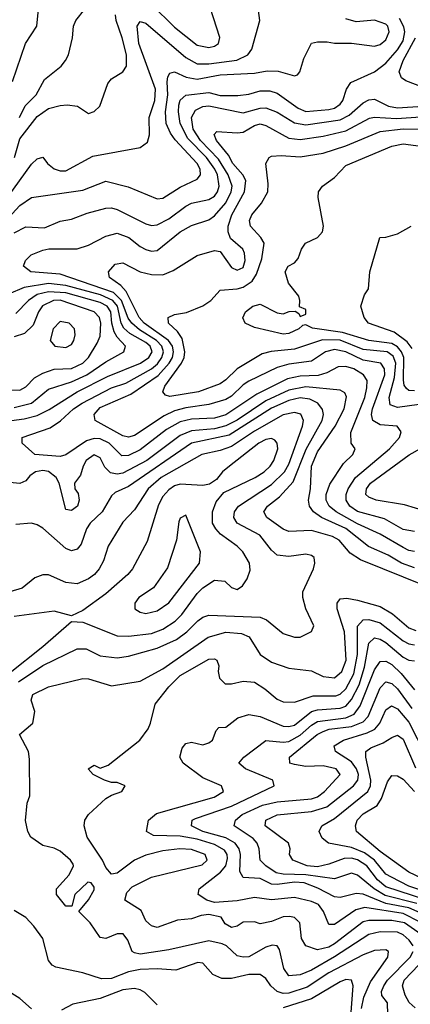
# Model space of a CAD drawing. Header units: inches. Extents: x 1793389 to 1900389, y 320802 to 470796.
# Tile 257 of 656: x 1823449 to 1824815, y 405165 to 408613. Entities that reach past the tile are written whole.
import ezdxf

# ---------------------------------------------------------------- set-up
doc = ezdxf.new("R2010")
doc.units = ezdxf.units.IN
doc.header["$MEASUREMENT"] = 0
doc.layers.add('B8420', color=7, linetype='Continuous')

msp = doc.modelspace()

# ---------------------------------------------------------------- linework, layer by layer
at = {"layer": 'B8420', "color": 2}
for points, elevation in [([(1823910, 408666.4), (1823990, 408586.4), (1824070, 408524.4), (1824110, 408515.5), (1824130, 408520.7), (1824144, 408530), (1824149, 408551), (1824105.1, 408690)], 322), ([(1823406.6, 407990), (1823490, 408106.8), (1823510, 408126), (1823530, 408132), (1823546, 408110), (1823570, 408090.7), (1823590, 408083.8), (1823610, 408083.8), (1823704.4, 408135.6), (1823870, 408166), (1823896, 408184), (1823902.7, 408210), (1823901.6, 408270), (1823921.1, 408330), (1823924.4, 408370), (1823865.1, 408530), (1823859.5, 408590), (1823870, 408606.8), (1823890, 408600.5), (1824030, 408480.3), (1824070, 408458.9), (1824110, 408458), (1824208.5, 408471.5), (1824246.6, 408490), (1824260.9, 408510), (1824289, 408610), (1824284.7, 408644.7)], 318), ([(1823423.3, 408396.7), (1823469.3, 408530), (1823509.3, 408590.7), (1823515.1, 408650)], 330), ([(1823448.2, 408270), (1823468.6, 408311.4), (1823507, 408350), (1823535.9, 408404.1), (1823594, 408450), (1823609.5, 408470.5), (1823619.3, 408490), (1823634, 408550), (1823637.2, 408590), (1823645.2, 408610), (1823677.2, 408650)], 326), ([(1823395.5, 407904.5), (1823450, 407962.4), (1823490, 407990.5), (1823670, 408016.4), (1823750, 408047.7), (1823828.3, 408028.3), (1823930, 407985.5), (1823950, 407988.2), (1824010, 408026.4), (1824070, 408054.8), (1824080.9, 408070), (1824079.6, 408090), (1824070, 408109.2), (1823992.2, 408192.2), (1823976.2, 408216.2), (1823961.7, 408250), (1823958.7, 408290), (1823967, 408350), (1823964.9, 408395.1), (1823967, 408413), (1823974.5, 408425.5), (1823990, 408430.5), (1824031.4, 408411.4), (1824070, 408404.9), (1824150, 408420.2), (1824270, 408425.7), (1824314.4, 408434.4), (1824352.5, 408432.5), (1824410, 408416), (1824420.4, 408419.6), (1824428.7, 408430), (1824443.2, 408476.8), (1824470, 408531.3), (1824490, 408536), (1824524.7, 408535.3), (1824550, 408530.8), (1824610, 408531), (1824690, 408520.5), (1824710, 408526), (1824730, 408542), (1824741.6, 408570), (1824737, 408590), (1824730, 408597), (1824690, 408611.3), (1824626, 408606), (1824590, 408616)], 314), ([(1823430, 407866.4), (1823470, 407888), (1823535.9, 407884.1), (1823590, 407907.3), (1823630, 407914), (1823684.4, 407935.6), (1823750, 407953), (1823770, 407954.4), (1823790, 407948.2), (1823890, 407898.4), (1823910, 407892.4), (1823930, 407894.4), (1823970, 407915.8), (1824030, 407960.4), (1824050, 407970.4), (1824110, 407983.7), (1824130, 407994.9), (1824141.3, 408010), (1824146.9, 408030), (1824140.3, 408070), (1824131.6, 408090), (1824102.8, 408130), (1824036.6, 408196.7), (1824009.8, 408250), (1824003.9, 408290), (1824005.8, 408314.2), (1824010, 408330.7), (1824030, 408348.4), (1824110, 408357.7), (1824150, 408347.6), (1824212.4, 408347.6), (1824250, 408352), (1824290, 408363.7), (1824324.4, 408364.4), (1824350, 408355.3), (1824423, 408303), (1824450, 408292), (1824530, 408298.9), (1824550, 408303.1), (1824570, 408317.1), (1824579.7, 408330), (1824591.6, 408370), (1824606.7, 408393.3), (1824690, 408430.4), (1824730, 408461.3), (1824770, 408507.2), (1824790, 408539.3), (1824796.1, 408570), (1824792.3, 408587.7), (1824776.9, 408616.9)], 310), ([(1823431.1, 408130), (1823450, 408196.3), (1823510, 408274.4), (1823550, 408302.4), (1823590, 408312.4), (1823614.9, 408314.9), (1823650.6, 408310.6), (1823690, 408284.7), (1823710, 408291.3), (1823728.7, 408310), (1823757.2, 408390), (1823770, 408406), (1823810, 408431), (1823822.7, 408450), (1823822.9, 408490), (1823807.8, 408550), (1823786, 408610), (1823783.6, 408630)], 322), ([(1824876, 408370), (1824799.2, 408399.2), (1824784.5, 408410), (1824776.3, 408430), (1824789.8, 408470), (1824833.8, 408550)], 306), ([(1824830, 406751.3), (1824810, 406754.7), (1824790, 406764.7), (1824710, 406811.2), (1824630, 406847.7), (1824555.6, 406890), (1824531.3, 406910), (1824521.1, 406930), (1824520.5, 406950), (1824534, 406986), (1824581.2, 407058.8), (1824614, 407090), (1824622, 407110), (1824608.7, 407130), (1824607, 407167), (1824656.1, 407290), (1824663.5, 407323.5), (1824664.7, 407350), (1824651.8, 407370), (1824618, 407390), (1824590, 407398.3), (1824562.3, 407397.7), (1824523.2, 407376.8), (1824493.3, 407366.7), (1824430, 407364.5), (1824385.1, 407354.9), (1824278.6, 407301.4), (1824170, 407229.8), (1824130, 407218.2), (1824050, 407214), (1824010, 407205.1), (1823962.3, 407177.7), (1823870, 407106.9), (1823830, 407086.9), (1823806.2, 407086.2), (1823762.4, 407130), (1823730, 407145.1), (1823710, 407146.2), (1823682.2, 407137.8), (1823610, 407089.6), (1823590, 407083.6), (1823502, 407090), (1823458, 407130), (1823458, 407150), (1823555.6, 407184.4), (1823591.9, 407208.1), (1823637.6, 407250), (1823667.3, 407270), (1823770, 407324.4), (1823819.7, 407340.3), (1823909.9, 407390.1), (1823931.5, 407408.5), (1823945.8, 407430), (1823951.6, 407450), (1823946, 407470), (1823927.7, 407490), (1823867.5, 407527.5), (1823840.8, 407550), (1823828.3, 407568.3), (1823805, 407630), (1823777.2, 407657.2), (1823590, 407722.3), (1823488, 407730), (1823462, 407750), (1823469, 407770), (1823489, 407790), (1823530, 407806), (1823550.3, 407810.3), (1823650, 407810.5), (1823690, 407823.8), (1823750, 407855.5), (1823790, 407866), (1823830.2, 407850.2), (1823870, 407818.4), (1823890, 407808.4), (1823910, 407802.4), (1823930, 407804.4), (1824010, 407870.4), (1824050, 407892.4), (1824110, 407912.4), (1824130, 407926.4), (1824170, 407972.2), (1824188.7, 408010), (1824192, 408030), (1824178.4, 408070), (1824144.1, 408124.1), (1824081.4, 408190), (1824056.1, 408230), (1824049.8, 408270), (1824064.2, 408295.8), (1824090, 408308.8), (1824110, 408311.3), (1824230, 408287), (1824290, 408303.6), (1824310, 408304.2), (1824349.1, 408289.1), (1824410, 408251.6), (1824450, 408244.9), (1824570, 408261.8), (1824601.1, 408278.9), (1824650, 408322.4), (1824670, 408332.7), (1824690, 408334.9), (1824738.8, 408310), (1824770, 408303.9), (1824859, 408310)], 306), ([(1824830, 406821.3), (1824790, 406828), (1824725.1, 406865.1), (1824630, 406891.2), (1824604.2, 406910), (1824591.3, 406930), (1824591.2, 406950), (1824598.3, 406970), (1824623.5, 407010), (1824742.9, 407110), (1824777, 407150), (1824782.7, 407170), (1824769.4, 407189.4), (1824710, 407194.7), (1824683.6, 407210), (1824679.1, 407230), (1824683.1, 407250), (1824725.7, 407370), (1824724.7, 407390), (1824712, 407410), (1824650, 407420.8), (1824589.4, 407450), (1824550, 407458.7), (1824519.1, 407450), (1824470, 407417.4), (1824390, 407407.1), (1824350, 407394.7), (1824250, 407347.6), (1824230, 407334), (1824190, 407294.7), (1824170, 407282.6), (1824110, 407265.4), (1824030, 407254.2), (1823990, 407243.9), (1823953.7, 407226.3), (1823850, 407156.9), (1823830, 407151.6), (1823810, 407155.6), (1823712.7, 407210), (1823709.6, 407230), (1823730, 407254.6), (1823838, 407302), (1823932.9, 407367.1), (1823971.8, 407410), (1823983.1, 407430), (1823987.2, 407450), (1823982.9, 407470), (1823969.8, 407490), (1823884.8, 407550), (1823866.4, 407570), (1823821.8, 407661.8), (1823802.2, 407682.2), (1823762.7, 407710), (1823759, 407730), (1823783.3, 407756.7), (1823810, 407762), (1823870.4, 407730.4), (1823910, 407720.5), (1823950, 407719.1), (1823985.4, 407734.6), (1824070, 407787.3), (1824130, 407804.9), (1824150, 407801), (1824190, 407745.5), (1824210, 407735.5), (1824230, 407744.9), (1824238, 407770), (1824235.2, 407795.2), (1824229.3, 407810), (1824186.8, 407846.8), (1824178.4, 407870), (1824178, 407890), (1824191, 407930), (1824235.8, 408010), (1824239.7, 408050), (1824229.7, 408070), (1824194.7, 408110), (1824179.1, 408139.1), (1824137.6, 408190), (1824129.3, 408210.7), (1824138, 408222), (1824210, 408216.4), (1824230, 408219.3), (1824270, 408242.4), (1824290, 408248.4), (1824310, 408242.4), (1824390, 408198.7), (1824430, 408193.4), (1824510, 408204.6), (1824590, 408224.4), (1824672.1, 408267.9), (1824690, 408271.7), (1824766.5, 408266.5), (1824885.3, 408274.7)], 302), ([(1824845.8, 407265.8), (1824770, 407255.1), (1824744.6, 407264.6), (1824741.1, 407290), (1824759.9, 407360.1), (1824764, 407410), (1824755.2, 407435.2), (1824734, 407450), (1824650, 407458), (1824570, 407490.5), (1824507.9, 407492.1), (1824410, 407459.1), (1824328.8, 407451.2), (1824297.2, 407442.8), (1824209.2, 407390.8), (1824170, 407351.5), (1824150, 407338), (1824074.8, 407310), (1823974, 407294), (1823958.6, 407298.6), (1823949.2, 407310), (1823956.2, 407330), (1824015.1, 407410), (1824023.9, 407430), (1824026.4, 407450), (1824016.8, 407496.8), (1824000.7, 407520.7), (1823969.2, 407550), (1823968.7, 407570), (1823990, 407581), (1824032.3, 407587.7), (1824090, 407610.6), (1824117.2, 407630), (1824150, 407666), (1824210, 407670.3), (1824230, 407676.5), (1824262, 407698), (1824277.7, 407722.3), (1824295.3, 407775.3), (1824303.7, 407830), (1824292.7, 407850), (1824256, 407890), (1824252.7, 407910), (1824260.9, 407930), (1824295.1, 407970), (1824317, 408010), (1824318, 408038), (1824309.3, 408110), (1824322, 408130), (1824330, 408134.8), (1824362.9, 408137.1), (1824430, 408133.1), (1824510, 408145.3), (1824590, 408171.6), (1824710, 408221.7), (1824790, 408231.2), (1824890, 408230.2)], 298), ([(1824830, 407313.5), (1824810, 407315.1), (1824801.6, 407321.6), (1824793.5, 407333.5), (1824790.8, 407350.8), (1824792.2, 407430), (1824784.6, 407450), (1824770, 407467.7), (1824750, 407479), (1824670, 407489.8), (1824577.4, 407517.4), (1824472.7, 407532.7), (1824450, 407544), (1824438, 407542), (1824424.7, 407530), (1824390, 407514.5), (1824370, 407512), (1824270, 407535.1), (1824238, 407550), (1824229.1, 407569.1), (1824239, 407590), (1824264, 407610), (1824290, 407616.3), (1824350, 407586), (1824370, 407583), (1824391, 407591), (1824412.7, 407592.7), (1824424.7, 407584.7), (1824430, 407574), (1824450, 407582), (1824450, 407598), (1824427.3, 407607.3), (1824429, 407630), (1824424.7, 407644.7), (1824389, 407690), (1824378, 407730), (1824388, 407750), (1824410, 407762), (1824423.1, 407776.9), (1824434, 407810), (1824448.7, 407830), (1824490, 407850.4), (1824507.6, 407870), (1824512, 407890), (1824493.2, 407990), (1824494, 408010), (1824508, 408030), (1824550, 408061), (1824590, 408102), (1824750, 408170.3), (1824790, 408178.7), (1824870, 408167.7)], 294), ([(1824821.3, 407461.3), (1824804.6, 407484.6), (1824758.5, 407518.5), (1824669.2, 407550), (1824653.2, 407570), (1824642, 407610), (1824655.3, 407650), (1824668.7, 407670), (1824674, 407730), (1824708, 407850), (1824730, 407851), (1824770, 407862.8), (1824818, 407890)], 290), ([(1823269, 407190), (1823464.5, 407215.5), (1823510, 407227.4), (1823551.8, 407248.2), (1823649.6, 407310), (1823756.6, 407363.4), (1823871.8, 407410), (1823900.5, 407430), (1823911.9, 407450), (1823904.8, 407470), (1823890, 407482.4), (1823834.5, 407514.5), (1823813, 407533), (1823803.4, 407550), (1823790.5, 407610), (1823774.8, 407630), (1823731.6, 407650), (1823610, 407682.8), (1823550, 407689.1), (1823464.6, 407675.4), (1823410, 407651.8)], 310), ([(1823430, 407254.9), (1823489.8, 407270.2), (1823550, 407318.7), (1823630, 407344.7), (1823684.2, 407370), (1823750, 407414.9), (1823813.2, 407450), (1823819.3, 407470), (1823790, 407501.6), (1823779.6, 407519.6), (1823771.4, 407550), (1823767.8, 407590), (1823755.3, 407610), (1823730, 407623.2), (1823610, 407657), (1823550, 407660.2), (1823509.5, 407650.5), (1823479.5, 407630), (1823436, 407584)], 314), ([(1823390, 407318.4), (1823450, 407316.3), (1823470, 407327.3), (1823501, 407359), (1823530, 407375.8), (1823570, 407388.8), (1823630, 407391.7), (1823669.5, 407410), (1823689.6, 407430), (1823720.1, 407479.9), (1823730, 407504.7), (1823732.3, 407550), (1823727.8, 407570), (1823709.2, 407590), (1823590, 407630.6), (1823566.8, 407630), (1823529.3, 407610.7), (1823515.3, 407590), (1823496.2, 407543.8), (1823465.5, 407514.5), (1823430, 407502)], 318), ([(1824830, 406694), (1824784.5, 406710), (1824737.8, 406737.8), (1824668.8, 406768.8), (1824590, 406830.8), (1824505.1, 406870), (1824477, 406890), (1824462, 406910), (1824459.6, 406930), (1824466.6, 406970), (1824469.8, 407050), (1824490, 407099.3), (1824552.8, 407190), (1824584.2, 407250), (1824591.9, 407291.9), (1824586, 407306), (1824570, 407316), (1824450, 407327), (1824390, 407316.2), (1824310, 407278.4), (1824210, 407210.8), (1824170, 407190.8), (1824130, 407180.7), (1824050, 407172.8), (1824010, 407157.3), (1823894, 407070), (1823810, 407025.4), (1823790, 407022), (1823766.2, 407026.2), (1823746.6, 407046.6), (1823730, 407079.3), (1823710, 407089.3), (1823682, 407070), (1823670.6, 407050), (1823661.4, 407018.6), (1823641, 406990), (1823642, 406970), (1823653.7, 406953.7), (1823657.3, 406930), (1823650.7, 406910), (1823630, 406894), (1823610, 406898), (1823587.3, 406990), (1823577, 407010), (1823550, 407031.1), (1823530, 407034.5), (1823504, 407030), (1823483.9, 407016.1), (1823470, 406998), (1823450, 406989.3), (1823390, 406994.5)], 310), ([(1824870, 406629.7), (1824641.3, 406721.3), (1824604.9, 406744.9), (1824566.6, 406790), (1824542.9, 406802.9), (1824470, 406824.2), (1824390, 406820.9), (1824370, 406829.4), (1824313.2, 406870), (1824302.7, 406890), (1824315.1, 406910), (1824358, 406942), (1824405.8, 406994.2), (1824450.6, 407109.4), (1824506.6, 407210), (1824511.2, 407230), (1824508.2, 407248.2), (1824491.8, 407270), (1824463.8, 407283.8), (1824430, 407288.7), (1824390, 407279.8), (1824330, 407252.5), (1824181.7, 407158.3), (1824050, 407129.8), (1823830, 406978.9), (1823782.7, 406957.3), (1823770, 406946), (1823737.1, 406890), (1823694.9, 406850), (1823682.4, 406830), (1823664.1, 406775.9), (1823650, 406759.3), (1823630, 406752.7), (1823610, 406760.9), (1823530, 406832.3), (1823510, 406844.5), (1823490, 406849.6), (1823435.2, 406844.8)], 314), ([(1823445.3, 406294.7), (1823530, 406351.8), (1823650, 406410.4), (1823682, 406410), (1823730, 406386), (1823790, 406378.4), (1823830, 406384.4), (1823930, 406411.8), (1823997, 406443), (1824034, 406470), (1824072.5, 406507.5), (1824090, 406520.5), (1824110, 406528), (1824290, 406520.4), (1824311.7, 406511.7), (1824370, 406464), (1824410, 406450.8), (1824430, 406450.8), (1824469.3, 406470.7), (1824477.2, 406490), (1824449.4, 406550), (1824439.5, 406590), (1824439.5, 406610), (1824476, 406690), (1824481.2, 406710), (1824479, 406730), (1824470, 406737.2), (1824450, 406740.9), (1824390, 406733.6), (1824350, 406738.4), (1824330, 406755.1), (1824288.5, 406808.5), (1824210, 406849.6), (1824197.6, 406870), (1824200.5, 406890), (1824214, 406910), (1824330, 406985.7), (1824375.1, 407030), (1824390, 407056.3), (1824438, 407190), (1824441.6, 407210), (1824432.2, 407232.2), (1824410, 407238), (1824370, 407229.7), (1824270, 407171.9), (1824190, 407118.5), (1824150, 407104.4), (1824086, 407090), (1823943.7, 407010), (1823898.7, 406970), (1823850, 406897.2), (1823810, 406854), (1823758, 406770), (1823741.7, 406718.3), (1823727.3, 406690), (1823710.6, 406670), (1823690, 406655.1), (1823650, 406638), (1823610, 406642.7), (1823550, 406668.7), (1823530, 406668.7), (1823502, 406658), (1823458, 406622), (1823414, 406610)], 318), ([(1823410, 406322.6), (1823530, 406418.4), (1823630, 406506), (1823670, 406502.8), (1823790, 406455.8), (1823830, 406454), (1823910, 406464.2), (1823950, 406478.7), (1823992.6, 406507.4), (1824016.3, 406530), (1824070, 406603.8), (1824090, 406623.8), (1824130, 406650.7), (1824166.8, 406646.8), (1824190, 406624.7), (1824210, 406618), (1824228, 406630), (1824244.7, 406655.3), (1824254.6, 406685.4), (1824253.2, 406710), (1824229.2, 406750), (1824209.2, 406770), (1824151.1, 406811.1), (1824134.5, 406830), (1824123.6, 406850), (1824122.9, 406890), (1824135.6, 406924.4), (1824162.9, 406957.1), (1824272.7, 407010), (1824303.7, 407030), (1824324.5, 407050), (1824337.6, 407070), (1824351.3, 407110), (1824349.3, 407130), (1824340.9, 407140.9), (1824330, 407146.6), (1824310, 407142.9), (1824285.5, 407130), (1824182.8, 407050), (1824158.8, 407030), (1824137.5, 407002.5), (1824113.2, 406986.8), (1824090, 406982), (1824010, 406986.3), (1823990, 406980.5), (1823970, 406967.3), (1823950, 406943.7), (1823934, 406914), (1823894.6, 406785.4), (1823844, 406690), (1823827.3, 406670), (1823750, 406602), (1823670, 406544), (1823630, 406526), (1823570, 406542), (1823430, 406522.9)], 322), ([(1824910, 406878.7), (1824794.7, 406914.7), (1824695.3, 406930), (1824670, 406940.7), (1824659.5, 406950), (1824661.6, 406970), (1824676.2, 406990), (1824811, 407089), (1824900.5, 407139.5)], 298), ([(1824824.7, 405370), (1824811.3, 405390), (1824790, 405408.2), (1824770, 405418), (1824710, 405418.7), (1824670, 405409.7), (1824550, 405330.9), (1824470, 405284.8), (1824430, 405268.2), (1824390, 405264.5), (1824372.3, 405290), (1824357.2, 405357.2), (1824349.4, 405369.4), (1824332.1, 405372.1), (1824310, 405365.1), (1824250, 405331.3), (1824230, 405329.7), (1824210, 405334.5), (1824172, 405370), (1824157.4, 405377.4), (1824110, 405387.1), (1823970, 405356.3), (1823870, 405341.3), (1823850, 405345.1), (1823842.7, 405350), (1823827.6, 405390), (1823811.4, 405411.4), (1823790, 405412), (1823750, 405395.1), (1823730, 405399.3), (1823695.1, 405450), (1823655.3, 405490), (1823690, 405530.8), (1823710, 405566), (1823710, 405575.3), (1823699, 405590), (1823687.1, 405592.9), (1823642, 405550), (1823631.6, 405508.4), (1823610, 405509), (1823577.2, 405550), (1823577.2, 405570), (1823621.5, 405618.5), (1823637, 405650), (1823635.6, 405655.6), (1823626.6, 405670), (1823590, 405702), (1823570, 405712), (1823530, 405720.9), (1823488, 405750), (1823478, 405770), (1823469, 405809), (1823475.3, 405870), (1823484.7, 405895.3), (1823483.2, 406023.2), (1823479.3, 406050), (1823448, 406110), (1823494.5, 406150), (1823502, 406190), (1823489.2, 406230), (1823495.3, 406250), (1823550, 406277.3), (1823670, 406305.5), (1823690, 406304.9), (1823770, 406280.5), (1823870, 406297.3), (1823950, 406340.4), (1824108.7, 406451.3), (1824170, 406468.8), (1824224.2, 406464.2), (1824251.7, 406451.7), (1824290.4, 406390.4), (1824330, 406363), (1824390, 406342), (1824470, 406333.4), (1824510, 406313.4), (1824550, 406308.4), (1824575.1, 406330), (1824590.9, 406370), (1824584.4, 406470), (1824559.3, 406550), (1824559, 406570), (1824570, 406584.7), (1824593.2, 406586.8), (1824630, 406580.4), (1824710, 406557.6), (1824752.4, 406532.4), (1824810, 406483.7), (1824834.1, 406474.1)], 314), ([(1824852.8, 405410), (1824794.7, 405450), (1824750, 405458.3), (1824670, 405459.2), (1824650, 405453.5), (1824550, 405376.4), (1824530, 405364.8), (1824490, 405355.6), (1824449.3, 405370), (1824435.1, 405395.1), (1824429.3, 405450), (1824410, 405469.3), (1824392.9, 405472.9), (1824370, 405471.3), (1824330, 405455.1), (1824290, 405447), (1824270, 405454.5), (1824230, 405452.7), (1824210, 405439), (1824190, 405434), (1824167.5, 405447.5), (1824153.2, 405470), (1824110, 405479.7), (1824083.4, 405476.6), (1824050, 405464.5), (1824000.7, 405459.3), (1823930, 405434.5), (1823910, 405439.5), (1823890, 405457.2), (1823873.4, 405493.4), (1823817.2, 405530), (1823823.2, 405556.8), (1823842.9, 405577.1), (1823909.6, 405610.4), (1824086.8, 405653.2), (1824105.2, 405670), (1824098, 405690), (1824050, 405707), (1824009.4, 405709.4), (1823950, 405702.4), (1823890, 405687), (1823851, 405670), (1823790, 405624), (1823770, 405621.2), (1823750, 405644), (1823738.7, 405670), (1823684.5, 405750), (1823674, 405790), (1823677.2, 405810), (1823689.2, 405830), (1823750, 405886), (1823770, 405898), (1823806, 405910), (1823818, 405930), (1823790, 405942), (1823770, 405942), (1823746, 405950), (1823706, 405970), (1823688, 405990), (1823710, 406002), (1823730, 405992), (1823758, 406002), (1823869.6, 406090.4), (1823898, 406130), (1823906.6, 406150), (1823923.3, 406216.7), (1823970, 406276.3), (1824010, 406316.4), (1824110, 406373.4), (1824130, 406374.8), (1824138, 406370), (1824146, 406350), (1824142.8, 406330), (1824147.7, 406307.7), (1824167.9, 406287.9), (1824190, 406287.3), (1824230, 406297.3), (1824270, 406293), (1824306.8, 406270), (1824350, 406234), (1824370, 406224.9), (1824410, 406223), (1824475.1, 406244.9), (1824554.6, 406245.4), (1824570, 406251.7), (1824590, 406270.4), (1824617.3, 406322.7), (1824630.6, 406390), (1824631, 406489), (1824650, 406512), (1824670, 406513.1), (1824710, 406500.9), (1824790, 406438.3), (1824810, 406427.7), (1824830, 406424.4)], 310), ([(1824850, 405453.3), (1824790, 405482.7), (1824656.1, 405503.9), (1824624.6, 405495.4), (1824550, 405445.1), (1824530, 405445.2), (1824511.5, 405490), (1824494.4, 405514.4), (1824470, 405525.4), (1824410, 405538.7), (1824330, 405531.3), (1824270, 405538.7), (1824210, 405527.3), (1824130, 405521.7), (1824104, 405530), (1824073.2, 405550), (1824077.2, 405570), (1824151.8, 405628.2), (1824169.7, 405650), (1824176.1, 405676.1), (1824174.8, 405690), (1824165.2, 405705.2), (1824130, 405725), (1824070, 405743.7), (1824010, 405753.6), (1823916.6, 405756.6), (1823892.7, 405770), (1823899.5, 405810), (1823926.9, 405833.1), (1824128.7, 405890), (1824162, 405910), (1824155.3, 405930), (1824090, 405958.4), (1824021.2, 406010), (1824009.3, 406030.7), (1824017.5, 406062.5), (1824030, 406078.8), (1824050, 406083), (1824090, 406074.3), (1824110, 406081.1), (1824122.9, 406090), (1824136.5, 406123.5), (1824145.6, 406134.4), (1824170, 406136), (1824211.9, 406168.1), (1824250, 406180.5), (1824290, 406173), (1824370, 406138.7), (1824390, 406138), (1824410, 406143.1), (1824470, 406190.2), (1824490, 406196.9), (1824570, 406201.8), (1824590, 406209.1), (1824610, 406232), (1824636, 406284), (1824654.6, 406345.4), (1824669.8, 406430.2), (1824690, 406448.4), (1824710, 406444.2), (1824730, 406431.7), (1824790, 406381.1), (1824810, 406370.3), (1824830, 406368.4)], 306), ([(1824850, 405486), (1824810, 405503.2), (1824730, 405518.5), (1824650, 405550.9), (1824626.3, 405553.7), (1824570, 405539.7), (1824550, 405541.3), (1824492.1, 405572.1), (1824444, 405590), (1824410, 405593.4), (1824350, 405584.8), (1824330, 405586.2), (1824290, 405605.4), (1824230, 405609.4), (1824218.7, 405630), (1824221.5, 405690), (1824216.4, 405710), (1824203, 405730), (1824170, 405747.8), (1824089.4, 405770), (1824049.4, 405790), (1824052.7, 405810), (1824064.2, 405815.8), (1824190, 405858.5), (1824339, 405930), (1824334, 405950), (1824239, 405990), (1824215.3, 406010), (1824232.7, 406030), (1824310, 406088.5), (1824370, 406082.7), (1824390, 406085.5), (1824430, 406107.1), (1824470, 406143.2), (1824490, 406155.2), (1824590, 406168.5), (1824618.5, 406181.5), (1824640.3, 406210), (1824690, 406336.3), (1824710, 406365.5), (1824730, 406366.7), (1824750, 406354.9), (1824783.6, 406323.6), (1824830, 406266)], 302), ([(1824837.8, 405517.8), (1824726.7, 405546.7), (1824688.4, 405570), (1824630, 405616.9), (1824610, 405624.2), (1824550, 405604), (1824450, 405618.3), (1824370, 405621.1), (1824345.9, 405625.9), (1824309.4, 405650), (1824289.5, 405670), (1824287, 405710), (1824279.5, 405730), (1824265.9, 405745.9), (1824199.3, 405790), (1824203.7, 405810), (1824227.3, 405830), (1824297.8, 405862.2), (1824350, 405874.7), (1824470, 405884.4), (1824490, 405892), (1824515.6, 405910), (1824569.3, 405970), (1824556, 405990), (1824510, 405999.7), (1824450, 405998.3), (1824410, 406004.7), (1824394, 406010), (1824392.7, 406030), (1824489.7, 406110), (1824510, 406120.8), (1824531.7, 406128.3), (1824610, 406138.5), (1824650, 406154.3), (1824667.3, 406172.7), (1824710, 406273.4), (1824730, 406294), (1824750, 406288.4), (1824770, 406270.4), (1824820.5, 406200.5)], 298), ([(1824870, 405531.3), (1824730, 405576.5), (1824700.9, 405600.9), (1824663.1, 405650), (1824630, 405670.7), (1824610, 405676.5), (1824583.7, 405676.3), (1824530, 405655.8), (1824490, 405646.8), (1824454, 405650), (1824404, 405670), (1824392.7, 405690), (1824395.1, 405710), (1824389.4, 405730), (1824307, 405790), (1824309.4, 405810), (1824350, 405828.7), (1824470, 405840.7), (1824523.2, 405856.8), (1824616.9, 405930), (1824632.1, 405950), (1824634, 405970), (1824627.4, 405990), (1824610, 406014), (1824553.2, 406050), (1824549.2, 406070), (1824581.2, 406090), (1824664.7, 406115.3), (1824691.5, 406128.5), (1824708.3, 406150), (1824730, 406196.3), (1824749.7, 406210.3), (1824770, 406199.5), (1824810, 406153.4), (1824870, 406036.4)], 294), ([(1824891.6, 405551.6), (1824810, 405578.4), (1824749.5, 405610), (1824730, 405621.1), (1824689.8, 405670), (1824655.4, 405695.4), (1824610, 405714), (1824529, 405730), (1824506.5, 405746.5), (1824496, 405770), (1824505.2, 405790), (1824550, 405815.8), (1824666.3, 405910), (1824675.6, 405930), (1824676.8, 405950), (1824659.6, 406030), (1824659.3, 406050), (1824676.6, 406063.4), (1824719.8, 406080.2), (1824750, 406099.1), (1824770, 406107.3), (1824790, 406093.4), (1824833.6, 405993.6)], 290), ([(1824950, 405561.7), (1824810, 405628.3), (1824710, 405699.7), (1824626.6, 405770), (1824623.7, 405790), (1824629.6, 405810), (1824650, 405832.4), (1824698.8, 405861.2), (1824714.6, 405885.4), (1824735.3, 405944.7), (1824750, 405966.8), (1824770, 405964.9), (1824790, 405953), (1824830, 405910.4)], 286), ([(1824644.4, 405150), (1824652.9, 405190), (1824676.2, 405243.8), (1824736, 405330), (1824739, 405350), (1824730, 405356), (1824690, 405353.6), (1824650, 405338.9), (1824530, 405275.3), (1824454.8, 405225.2), (1824390, 405203.9), (1824370, 405203.1), (1824349.8, 405209.8), (1824327.3, 405230), (1824310, 405256), (1824290, 405269.4), (1824250, 405269.6), (1824190, 405255.1), (1824155.6, 405255.6), (1824124, 405270), (1824090, 405308.7), (1824072, 405312), (1823995.5, 405284.5), (1823929.6, 405289.6), (1823870, 405286.9), (1823830, 405279.1), (1823770, 405255.4), (1823734.7, 405254.7), (1823670, 405275.1), (1823575.1, 405295.1), (1823562, 405302), (1823550, 405318), (1823530, 405395.3), (1823498.9, 405438.9), (1823470, 405469), (1823430, 405494)], 318), ([(1824736, 405130), (1824735.1, 405170), (1824716, 405196), (1824714.5, 405210), (1824722.4, 405230), (1824735.8, 405250), (1824814.3, 405330), (1824825.1, 405350)], 314), ([(1824832.5, 405152.5), (1824811.6, 405171.6), (1824797.5, 405197.5), (1824787.3, 405230), (1824793.7, 405250), (1824871, 405330)], 310), ([(1823490, 405149.2), (1823450, 405185.2), (1823370, 405234)], 322), ([(1824606, 405106), (1824615.1, 405230), (1824609.3, 405249.3), (1824590, 405251.5), (1824570, 405243.6), (1824470, 405184.8), (1824370, 405152.3)], 322), ([(1823930, 405163.7), (1823886.5, 405206.5), (1823870, 405216.2), (1823850, 405220.5), (1823810, 405215.8), (1823730, 405185.6), (1823634.4, 405165.6), (1823594.9, 405145.1)], 322)]:
    msp.add_lwpolyline(points, dxfattribs=dict(at, elevation=elevation))
for points, elevation in [([(1823590, 407556), (1823565.5, 407530), (1823556, 407490), (1823572, 407470), (1823610, 407464.9), (1823630, 407476), (1823638, 407490), (1823642.7, 407510), (1823641.2, 407530), (1823622, 407550)], 322), ([(1824030, 406878), (1824010, 406868), (1824005.2, 406854.8), (1823997.3, 406790), (1823966.2, 406693.8), (1823916.7, 406623.3), (1823866, 406590), (1823851.3, 406570), (1823851.3, 406550), (1823870, 406538.8), (1823890, 406534), (1823930, 406543), (1823970, 406570.8), (1824078.4, 406710), (1824080.9, 406750)], 326)]:
    msp.add_lwpolyline(points, close=True, dxfattribs=dict(at, elevation=elevation))

doc.saveas('drawing.dxf')
